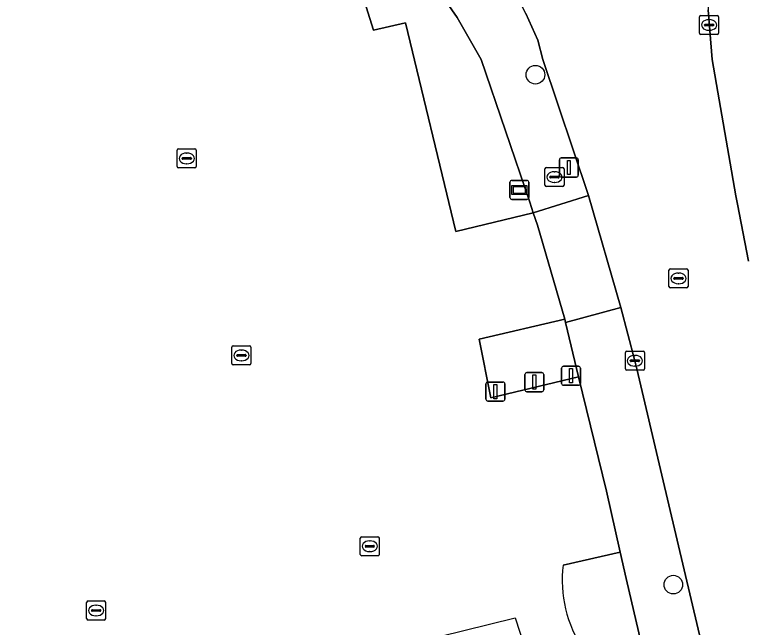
# Model space of a CAD drawing. Extents: x 158031 to 159244, y 380104 to 381214.
# Drawn here: x 158748.37 to 158786.59, y 380970.22 to 381002.35 of the extents above; entities that cross this region are included whole.
import ezdxf

# ---------------------------------------------------------------- set-up
doc = ezdxf.new("R2010")
doc.units = 0
for name, color, linetype in [('IMGEO_Afsluitpaal', 7, 'Continuous'), ('IMGEO_Boom', 7, 'Continuous'), ('IMGEO_Brandkraan', 7, 'Continuous'), ('IMGEO_Erf', 7, 'Continuous'), ('IMGEO_Groenvoorziening', 7, 'Continuous'), ('IMGEO_Hek', 7, 'Continuous'), ('IMGEO_Kolk', 7, 'Continuous'), ('IMGEO_Lichtmast', 7, 'Continuous'), ('IMGEO_Rijbaan_lokaal_gesloten', 7, 'Continuous'), ('IMGEO_Rioolput', 7, 'Continuous'), ('IMGEO_Verklikker', 7, 'Continuous'), ('IMGEO_Voetpad_open', 7, 'Continuous')]:
    doc.layers.add(name, color=color, linetype=linetype)

msp = doc.modelspace()

# ---------------------------------------------------------------- linework, layer by layer
at = {"layer": 'IMGEO_Afsluitpaal'}
for p, q in [((158775.231, 380983.578), (158776.021, 380983.578)), ((158776.021, 380983.578), (158775.231, 380983.578)), ((158777.057, 380983.014), (158777.057, 380983.814)), ((158777.057, 380983.814), (158777.057, 380983.014)), ((158777.157, 380983.914), (158777.947, 380983.914)), ((158777.947, 380983.914), (158777.157, 380983.914)), ((158778.047, 380983.814), (158778.047, 380983.014)), ((158778.047, 380983.014), (158778.047, 380983.814)), ((158775.131, 380982.678), (158775.131, 380983.478)), ((158775.131, 380983.478), (158775.131, 380982.678)), ((158776.121, 380983.478), (158776.121, 380982.678)), ((158776.121, 380982.678), (158776.121, 380983.478)), ((158773.092, 380982.185), (158773.092, 380982.985)), ((158773.092, 380982.985), (158773.092, 380982.185)), ((158773.192, 380983.085), (158773.982, 380983.085)), ((158773.982, 380983.085), (158773.192, 380983.085)), ((158774.082, 380982.985), (158774.082, 380982.185)), ((158774.082, 380982.185), (158774.082, 380982.985)), ((158777.947, 380982.914), (158777.157, 380982.914)), ((158777.157, 380982.914), (158777.947, 380982.914)), ((158776.021, 380982.578), (158775.231, 380982.578)), ((158775.231, 380982.578), (158776.021, 380982.578)), ((158773.982, 380982.085), (158773.192, 380982.085)), ((158773.192, 380982.085), (158773.982, 380982.085))]:
    msp.add_line(p, q, dxfattribs=at)
for points in [[(158777.477, 380983.789), (158777.627, 380983.789), (158777.627, 380983.039), (158777.477, 380983.039), (158777.477, 380983.789)], [(158775.551, 380983.453), (158775.701, 380983.453), (158775.701, 380982.703), (158775.551, 380982.703), (158775.551, 380983.453)], [(158773.512, 380982.96), (158773.662, 380982.96), (158773.662, 380982.21), (158773.512, 380982.21), (158773.512, 380982.96)]]:
    msp.add_lwpolyline(points, dxfattribs=at)
for centre, start, end in [((158775.231, 380983.478), 90, 180), ((158775.231, 380983.478), 90, 180), ((158776.021, 380983.478), 0, 90), ((158776.021, 380983.478), 360, 90), ((158777.157, 380983.814), 90, 180), ((158777.157, 380983.814), 90, 180), ((158777.947, 380983.814), 0, 90), ((158777.947, 380983.814), 360, 90), ((158773.192, 380982.985), 90, 180), ((158773.192, 380982.985), 90, 180), ((158773.982, 380982.985), 0, 90), ((158773.982, 380982.985), 360, 90), ((158777.157, 380983.014), 180, 270), ((158777.157, 380983.014), 180, 270), ((158777.947, 380983.014), 270, 0), ((158777.947, 380983.014), 270, 0), ((158775.231, 380982.678), 180, 270), ((158775.231, 380982.678), 180, 270), ((158776.021, 380982.678), 270, 0), ((158776.021, 380982.678), 270, 0), ((158773.192, 380982.185), 180, 270), ((158773.192, 380982.185), 180, 270), ((158773.982, 380982.185), 270, 0), ((158773.982, 380982.185), 270, 0)]:
    msp.add_arc(centre, 0.1, start, end, dxfattribs=at)
at = {"layer": 'IMGEO_Boom'}
for centre in [(158775.687, 380999.199), (158782.918, 380972.459)]:
    msp.add_circle(centre, 0.489, dxfattribs=at)
at = {"layer": 'IMGEO_Brandkraan'}
for p, q in [((158776.259, 380994.332), (158777.111, 380994.332)), ((158776.184, 380993.406), (158776.184, 380994.258)), ((158776.672, 380994.112), (158776.697, 380994.112)), ((158777.185, 380994.258), (158777.185, 380993.406)), ((158776.443, 380993.826), (158776.443, 380993.838)), ((158776.881, 380993.789), (158776.483, 380993.789)), ((158776.486, 380993.875), (158776.884, 380993.875)), ((158776.695, 380993.552), (158776.67, 380993.552)), ((158776.927, 380993.838), (158776.927, 380993.826)), ((158777.111, 380993.332), (158776.259, 380993.332))]:
    msp.add_line(p, q, dxfattribs=at)
for points in [[(158776.259, 380994.332), (158777.111, 380994.332)], [(158776.184, 380993.406), (158776.184, 380994.258)], [(158777.185, 380994.258), (158777.185, 380993.406)], [(158777.111, 380993.332), (158776.259, 380993.332)]]:
    msp.add_lwpolyline(points, dxfattribs=at)
for centre, radius, start, end in [((158776.261, 380994.256), 0.0765, 91.552, 178.448), ((158776.261, 380994.256), 0.0765, 91.552, 178.448), ((158777.109, 380994.256), 0.0765, 1.552, 88.448), ((158777.109, 380994.256), 0.0765, 1.552, 88.448), ((158776.483, 380993.835), 0.0403, 85.8775, 175.7526), ((158776.48, 380993.825), 0.0366, 178.938, 274.7102), ((158776.884, 380993.832), 0.043, 264.8664, 352.4533), ((158776.888, 380993.837), 0.0386, 1.7309, 96.639), ((158776.261, 380993.408), 0.0765, 181.552, 268.448), ((158776.261, 380993.408), 0.0765, 181.552, 268.448), ((158777.109, 380993.408), 0.0765, 271.552, 358.448), ((158777.109, 380993.408), 0.0765, 271.552, 358.448)]:
    msp.add_arc(centre, radius, start, end, dxfattribs=at)
for centre, major_axis, ratio, start_param, end_param in [((158776.671, 380993.832), (-0.387, 0.002), 0.722429, 4.712389, 7.853982), ((158776.696, 380993.832), (-0.39, 0.002), 0.717154, 1.570796, 4.712389)]:
    msp.add_ellipse(centre, major_axis=major_axis, ratio=ratio, start_param=start_param, end_param=end_param, dxfattribs=at)
at = {"layer": 'IMGEO_Erf'}
for points in [[(158777.942, 380983.353), (158773.35, 380982.256), (158772.738, 380985.335), (158777.224, 380986.384), (158775.786, 380991.314), (158775.571, 380991.96), (158771.518, 380990.982), (158768.878, 381001.926), (158767.192, 381001.541), (158765.385, 381007.279), (158760.146, 381005.953), (158736.194, 381000.091)], [(158777.139, 380973.483), (158780.135, 380974.154), (158779.415, 380977.369), (158777.942, 380983.353)]]:
    msp.add_lwpolyline(points, dxfattribs=at)
msp.add_arc((158783.466, 380972.677), 6.378, 172.7435, 214.3159, dxfattribs=at)
at = {"layer": 'IMGEO_Groenvoorziening'}
for points in [[(158755.118, 381021.215), (158755.781, 381018.407), (158753.591, 381017.891), (158752.924, 381020.715), (158732.432, 381015.878), (158693.473, 381006.684), (158693.808, 381005.45), (158732.714, 381014.696), (158736.194, 381000.091), (158760.146, 381005.953), (158765.385, 381007.279), (158767.192, 381001.541), (158768.878, 381001.926), (158771.518, 380990.982), (158775.571, 380991.96), (158775.385, 380992.517), (158772.841, 381000), (158771.581, 381002.201), (158770.147, 381004.287), (158766.735, 381008.887), (158764.229, 381011.786)], [(158786.539, 380946.607), (158780.443, 380972.781), (158780.135, 380974.154), (158777.139, 380973.483)]]:
    msp.add_lwpolyline(points, dxfattribs=at)
msp.add_lwpolyline([(158772.738, 380985.335), (158773.35, 380982.256), (158777.942, 380983.353), (158777.265, 380986.212), (158777.224, 380986.384)], close=True, dxfattribs=at)
msp.add_arc((158783.466, 380972.677), 6.378, 172.7435, 214.3159, dxfattribs=at)
at = {"layer": 'IMGEO_Hek'}
for points in [[(158757.333, 380966.462), (158774.62, 380970.715)], [(158774.62, 380970.715), (158778.796, 380957.9), (158785.871, 380928.083), (158774.582, 380925.398), (158779.335, 380905.833), (158778.99, 380904.571)]]:
    msp.add_lwpolyline(points, dxfattribs=at)
at = {"layer": 'IMGEO_Kolk'}
for p, q in [((158784.292, 381001.38), (158784.292, 381002.232)), ((158784.367, 381002.306), (158785.219, 381002.306)), ((158784.78, 381002.086), (158784.805, 381002.086)), ((158785.293, 381002.232), (158785.293, 381001.38)), ((158784.551, 381001.8), (158784.551, 381001.812)), ((158784.989, 381001.763), (158784.591, 381001.763)), ((158784.594, 381001.849), (158784.992, 381001.849)), ((158785.035, 381001.812), (158785.035, 381001.8)), ((158785.219, 381001.306), (158784.367, 381001.306)), ((158784.803, 381001.526), (158784.778, 381001.526)), ((158756.899, 380994.384), (158756.899, 380995.236)), ((158756.974, 380995.31), (158757.826, 380995.31)), ((158757.387, 380995.09), (158757.412, 380995.09)), ((158757.9, 380995.236), (158757.9, 380994.384)), ((158757.158, 380994.804), (158757.158, 380994.816)), ((158757.596, 380994.767), (158757.198, 380994.767)), ((158757.201, 380994.853), (158757.599, 380994.853)), ((158757.642, 380994.816), (158757.642, 380994.804)), ((158757.826, 380994.31), (158756.974, 380994.31)), ((158757.41, 380994.53), (158757.385, 380994.53)), ((158759.765, 380984.052), (158759.765, 380984.904)), ((158759.84, 380984.978), (158760.692, 380984.978)), ((158760.253, 380984.758), (158760.278, 380984.758)), ((158760.766, 380984.904), (158760.766, 380984.052)), ((158760.024, 380984.472), (158760.024, 380984.484)), ((158760.462, 380984.435), (158760.064, 380984.435)), ((158760.067, 380984.521), (158760.465, 380984.521)), ((158760.508, 380984.484), (158760.508, 380984.472)), ((158780.401, 380983.774), (158780.401, 380984.626)), ((158780.476, 380984.7), (158781.328, 380984.7)), ((158780.889, 380984.48), (158780.914, 380984.48)), ((158781.402, 380984.626), (158781.402, 380983.774)), ((158760.692, 380983.978), (158759.84, 380983.978)), ((158760.276, 380984.198), (158760.251, 380984.198)), ((158780.66, 380984.194), (158780.66, 380984.206)), ((158781.098, 380984.157), (158780.7, 380984.157)), ((158780.703, 380984.243), (158781.101, 380984.243)), ((158781.144, 380984.206), (158781.144, 380984.194)), ((158781.328, 380983.7), (158780.476, 380983.7)), ((158780.912, 380983.92), (158780.887, 380983.92)), ((158766.498, 380974.048), (158766.498, 380974.9)), ((158766.573, 380974.974), (158767.425, 380974.974)), ((158767.499, 380974.9), (158767.499, 380974.048)), ((158766.757, 380974.468), (158766.757, 380974.48)), ((158767.195, 380974.431), (158766.797, 380974.431)), ((158766.8, 380974.517), (158767.198, 380974.517)), ((158766.986, 380974.754), (158767.011, 380974.754)), ((158767.241, 380974.48), (158767.241, 380974.468)), ((158767.009, 380974.194), (158766.984, 380974.194)), ((158767.425, 380973.974), (158766.573, 380973.974)), ((158752.146, 380970.677), (158752.146, 380971.529)), ((158752.221, 380971.603), (158753.073, 380971.603)), ((158752.634, 380971.383), (158752.659, 380971.383)), ((158753.147, 380971.529), (158753.147, 380970.677)), ((158752.405, 380971.097), (158752.405, 380971.109)), ((158752.843, 380971.06), (158752.445, 380971.06)), ((158752.448, 380971.146), (158752.846, 380971.146)), ((158752.889, 380971.109), (158752.889, 380971.097)), ((158753.073, 380970.603), (158752.221, 380970.603)), ((158752.657, 380970.823), (158752.632, 380970.823))]:
    msp.add_line(p, q, dxfattribs=at)
for points in [[(158784.292, 381001.38), (158784.292, 381002.232)], [(158784.367, 381002.306), (158785.219, 381002.306)], [(158785.293, 381002.232), (158785.293, 381001.38)], [(158785.219, 381001.306), (158784.367, 381001.306)], [(158756.899, 380994.384), (158756.899, 380995.236)], [(158756.974, 380995.31), (158757.826, 380995.31)], [(158757.9, 380995.236), (158757.9, 380994.384)], [(158757.826, 380994.31), (158756.974, 380994.31)], [(158759.765, 380984.052), (158759.765, 380984.904)], [(158759.84, 380984.978), (158760.692, 380984.978)], [(158760.766, 380984.904), (158760.766, 380984.052)], [(158780.401, 380983.774), (158780.401, 380984.626)], [(158780.476, 380984.7), (158781.328, 380984.7)], [(158781.402, 380984.626), (158781.402, 380983.774)], [(158760.692, 380983.978), (158759.84, 380983.978)], [(158781.328, 380983.7), (158780.476, 380983.7)], [(158766.498, 380974.048), (158766.498, 380974.9)], [(158766.573, 380974.974), (158767.425, 380974.974)], [(158767.499, 380974.9), (158767.499, 380974.048)], [(158767.425, 380973.974), (158766.573, 380973.974)], [(158752.146, 380970.677), (158752.146, 380971.529)], [(158752.221, 380971.603), (158753.073, 380971.603)], [(158753.147, 380971.529), (158753.147, 380970.677)], [(158753.073, 380970.603), (158752.221, 380970.603)]]:
    msp.add_lwpolyline(points, dxfattribs=at)
for centre, radius, start, end in [((158784.369, 381002.23), 0.0765, 91.552, 178.448), ((158784.369, 381002.23), 0.0765, 91.552, 178.448), ((158785.217, 381002.23), 0.0765, 1.552, 88.448), ((158785.217, 381002.23), 0.0765, 1.552, 88.448), ((158784.591, 381001.809), 0.0403, 85.8775, 175.7526), ((158784.588, 381001.799), 0.0366, 178.938, 274.7102), ((158784.992, 381001.806), 0.043, 264.8664, 352.4533), ((158784.996, 381001.811), 0.0386, 1.7309, 96.639), ((158784.369, 381001.382), 0.0765, 181.552, 268.448), ((158784.369, 381001.382), 0.0765, 181.552, 268.448), ((158785.217, 381001.382), 0.0765, 271.552, 358.448), ((158785.217, 381001.382), 0.0765, 271.552, 358.448), ((158756.976, 380995.234), 0.0765, 91.552, 178.448), ((158756.976, 380995.234), 0.0765, 91.552, 178.448), ((158757.824, 380995.234), 0.0765, 1.552, 88.448), ((158757.824, 380995.234), 0.0765, 1.552, 88.448), ((158757.198, 380994.813), 0.0403, 85.8775, 175.7526), ((158757.195, 380994.803), 0.0366, 178.938, 274.7102), ((158757.599, 380994.81), 0.043, 264.8664, 352.4533), ((158757.603, 380994.815), 0.0386, 1.7309, 96.639), ((158756.976, 380994.386), 0.0765, 181.552, 268.448), ((158756.976, 380994.386), 0.0765, 181.552, 268.448), ((158757.824, 380994.386), 0.0765, 271.552, 358.448), ((158757.824, 380994.386), 0.0765, 271.552, 358.448), ((158759.842, 380984.902), 0.0765, 91.552, 178.448), ((158759.842, 380984.902), 0.0765, 91.552, 178.448), ((158760.69, 380984.902), 0.0765, 1.552, 88.448), ((158760.69, 380984.902), 0.0765, 1.552, 88.448), ((158760.064, 380984.481), 0.0403, 85.8775, 175.7526), ((158760.061, 380984.471), 0.0366, 178.938, 274.7102), ((158760.465, 380984.478), 0.043, 264.8664, 352.4533), ((158760.469, 380984.483), 0.0386, 1.7309, 96.639), ((158780.478, 380984.624), 0.0765, 91.552, 178.448), ((158780.478, 380984.624), 0.0765, 91.552, 178.448), ((158781.326, 380984.624), 0.0765, 1.552, 88.448), ((158781.326, 380984.624), 0.0765, 1.552, 88.448), ((158759.842, 380984.054), 0.0765, 181.552, 268.448), ((158759.842, 380984.054), 0.0765, 181.552, 268.448), ((158760.69, 380984.054), 0.0765, 271.552, 358.448), ((158760.69, 380984.054), 0.0765, 271.552, 358.448), ((158780.7, 380984.203), 0.0403, 85.8775, 175.7526), ((158780.697, 380984.193), 0.0366, 178.938, 274.7102), ((158781.101, 380984.2), 0.043, 264.8664, 352.4533), ((158781.105, 380984.205), 0.0386, 1.7309, 96.639), ((158780.478, 380983.776), 0.0765, 181.552, 268.448), ((158780.478, 380983.776), 0.0765, 181.552, 268.448), ((158781.326, 380983.776), 0.0765, 271.552, 358.448), ((158781.326, 380983.776), 0.0765, 271.552, 358.448), ((158766.575, 380974.898), 0.0765, 91.552, 178.448), ((158766.575, 380974.898), 0.0765, 91.552, 178.448), ((158767.423, 380974.898), 0.0765, 1.552, 88.448), ((158767.423, 380974.898), 0.0765, 1.552, 88.448), ((158766.797, 380974.477), 0.0403, 85.8775, 175.7526), ((158766.794, 380974.467), 0.0366, 178.938, 274.7102), ((158767.198, 380974.474), 0.043, 264.8664, 352.4533), ((158767.202, 380974.479), 0.0386, 1.7309, 96.639), ((158766.575, 380974.05), 0.0765, 181.552, 268.448), ((158766.575, 380974.05), 0.0765, 181.552, 268.448), ((158767.423, 380974.05), 0.0765, 271.552, 358.448), ((158767.423, 380974.05), 0.0765, 271.552, 358.448), ((158752.223, 380971.527), 0.0765, 91.552, 178.448), ((158752.223, 380971.527), 0.0765, 91.552, 178.448), ((158753.071, 380971.527), 0.0765, 1.552, 88.448), ((158753.071, 380971.527), 0.0765, 1.552, 88.448), ((158752.445, 380971.106), 0.0403, 85.8775, 175.7526), ((158752.442, 380971.096), 0.0366, 178.938, 274.7102), ((158752.846, 380971.103), 0.043, 264.8664, 352.4533), ((158752.85, 380971.108), 0.0386, 1.7309, 96.639), ((158752.223, 380970.679), 0.0765, 181.552, 268.448), ((158752.223, 380970.679), 0.0765, 181.552, 268.448), ((158753.071, 380970.679), 0.0765, 271.552, 358.448), ((158753.071, 380970.679), 0.0765, 271.552, 358.448)]:
    msp.add_arc(centre, radius, start, end, dxfattribs=at)
for centre, major_axis, ratio, start_param, end_param in [((158784.779, 381001.806), (-0.387, 0.002), 0.722429, 4.712389, 7.853982), ((158784.804, 381001.806), (-0.39, 0.002), 0.717154, 1.570796, 4.712389), ((158757.386, 380994.81), (-0.387, 0.002), 0.722429, 4.712389, 7.853982), ((158757.411, 380994.81), (-0.39, 0.002), 0.717154, 1.570796, 4.712389), ((158760.252, 380984.478), (-0.387, 0.002), 0.722429, 4.712389, 7.853982), ((158760.277, 380984.478), (-0.39, 0.002), 0.717154, 1.570796, 4.712389), ((158780.888, 380984.2), (-0.387, 0.002), 0.722429, 4.712389, 7.853982), ((158780.913, 380984.2), (-0.39, 0.002), 0.717154, 1.570796, 4.712389), ((158766.985, 380974.474), (-0.387, 0.002), 0.722429, 4.712389, 7.853982), ((158767.01, 380974.474), (-0.39, 0.002), 0.717154, 1.570796, 4.712389), ((158752.633, 380971.103), (-0.387, 0.002), 0.722429, 4.712389, 7.853982), ((158752.658, 380971.103), (-0.39, 0.002), 0.717154, 1.570796, 4.712389)]:
    msp.add_ellipse(centre, major_axis=major_axis, ratio=ratio, start_param=start_param, end_param=end_param, dxfattribs=at)
at = {"layer": 'IMGEO_Lichtmast'}
for p, q in [((158776.944, 380993.933), (158776.944, 380994.733)), ((158776.944, 380994.733), (158776.944, 380993.933)), ((158777.044, 380994.833), (158777.834, 380994.833)), ((158777.834, 380994.833), (158777.044, 380994.833)), ((158777.934, 380994.733), (158777.934, 380993.933)), ((158777.934, 380993.933), (158777.934, 380994.733)), ((158777.834, 380993.833), (158777.044, 380993.833)), ((158777.044, 380993.833), (158777.834, 380993.833))]:
    msp.add_line(p, q, dxfattribs=at)
msp.add_lwpolyline([(158777.364, 380994.708), (158777.514, 380994.708), (158777.514, 380993.958), (158777.364, 380993.958), (158777.364, 380994.708)], dxfattribs=at)
for centre, start, end in [((158777.044, 380994.733), 90, 180), ((158777.044, 380994.733), 90, 180), ((158777.834, 380994.733), 0, 90), ((158777.834, 380994.733), 360, 90), ((158777.044, 380993.933), 180, 270), ((158777.044, 380993.933), 180, 270), ((158777.834, 380993.933), 270, 0), ((158777.834, 380993.933), 270, 0)]:
    msp.add_arc(centre, 0.1, start, end, dxfattribs=at)
at = {"layer": 'IMGEO_Rijbaan_lokaal_gesloten'}
for points in [[(158775.187, 381002.404), (158775.806, 381001.003), (158776.078, 381000), (158778.471, 380992.86), (158780.172, 380986.998), (158780.904, 380984.196), (158781.008, 380983.781), (158782.323, 380978.194), (158785.389, 380965.162)], [(158786.853, 380989.424), (158786.288, 380992.417), (158786.192, 380992.846), (158784.95, 381000), (158784.743, 381002.598)]]:
    msp.add_lwpolyline(points, dxfattribs=at)
at = {"layer": 'IMGEO_Rioolput'}
for p, q in [((158782.688, 380988.093), (158782.688, 380988.945)), ((158782.763, 380989.019), (158783.615, 380989.019)), ((158783.689, 380988.945), (158783.689, 380988.093)), ((158782.99, 380988.562), (158783.388, 380988.562)), ((158783.176, 380988.799), (158783.201, 380988.799)), ((158782.947, 380988.513), (158782.947, 380988.525)), ((158783.385, 380988.476), (158782.987, 380988.476)), ((158783.199, 380988.239), (158783.174, 380988.239)), ((158783.431, 380988.525), (158783.431, 380988.513)), ((158783.615, 380988.019), (158782.763, 380988.019))]:
    msp.add_line(p, q, dxfattribs=at)
for points in [[(158782.688, 380988.093), (158782.688, 380988.945)], [(158782.763, 380989.019), (158783.615, 380989.019)], [(158783.689, 380988.945), (158783.689, 380988.093)], [(158783.615, 380988.019), (158782.763, 380988.019)]]:
    msp.add_lwpolyline(points, dxfattribs=at)
for centre, radius, start, end in [((158782.765, 380988.943), 0.0765, 91.552, 178.448), ((158782.765, 380988.943), 0.0765, 91.552, 178.448), ((158783.613, 380988.943), 0.0765, 1.552, 88.448), ((158783.613, 380988.943), 0.0765, 1.552, 88.448), ((158782.987, 380988.522), 0.0403, 85.8775, 175.7526), ((158783.392, 380988.524), 0.0386, 1.7309, 96.639), ((158782.984, 380988.512), 0.0366, 178.938, 274.7102), ((158783.388, 380988.519), 0.043, 264.8664, 352.4533), ((158782.765, 380988.095), 0.0765, 181.552, 268.448), ((158782.765, 380988.095), 0.0765, 181.552, 268.448), ((158783.613, 380988.095), 0.0765, 271.552, 358.448), ((158783.613, 380988.095), 0.0765, 271.552, 358.448)]:
    msp.add_arc(centre, radius, start, end, dxfattribs=at)
for centre, major_axis, ratio, start_param, end_param in [((158783.175, 380988.519), (-0.387, 0.002), 0.722429, 4.712389, 7.853982), ((158783.2, 380988.519), (-0.39, 0.002), 0.717154, 1.570796, 4.712389)]:
    msp.add_ellipse(centre, major_axis=major_axis, ratio=ratio, start_param=start_param, end_param=end_param, dxfattribs=at)
at = {"layer": 'IMGEO_Verklikker'}
for p, q in [((158774.347, 380992.758), (158774.347, 380993.558)), ((158774.347, 380993.558), (158774.347, 380992.758)), ((158774.447, 380993.658), (158775.237, 380993.658)), ((158775.237, 380993.658), (158774.447, 380993.658)), ((158775.337, 380993.558), (158775.337, 380992.758)), ((158775.337, 380992.758), (158775.337, 380993.558)), ((158775.237, 380992.658), (158774.447, 380992.658)), ((158774.447, 380992.658), (158775.237, 380992.658))]:
    msp.add_line(p, q, dxfattribs=at)
for points in [[(158774.448, 380993.39), (158775.236, 380993.39), (158775.236, 380992.926), (158774.448, 380992.926), (158774.448, 380993.39)], [(158774.513, 380993.325), (158774.513, 380992.991), (158775.171, 380992.991), (158775.171, 380993.325), (158774.513, 380993.325)]]:
    msp.add_lwpolyline(points, dxfattribs=at)
for centre, start, end in [((158774.447, 380993.558), 90, 180), ((158774.447, 380993.558), 90, 180), ((158775.237, 380993.558), 0, 90), ((158775.237, 380993.558), 360, 90), ((158774.447, 380992.758), 180, 270), ((158774.447, 380992.758), 180, 270), ((158775.237, 380992.758), 270, 0), ((158775.237, 380992.758), 270, 0)]:
    msp.add_arc(centre, 0.1, start, end, dxfattribs=at)
at = {"layer": 'IMGEO_Voetpad_open'}
for points in [[(158757.308, 381020.182), (158764.229, 381011.786), (158766.735, 381008.887), (158770.147, 381004.287), (158771.581, 381002.201), (158772.841, 381000), (158775.385, 380992.517), (158775.571, 380991.96), (158778.471, 380992.86), (158776.078, 381000), (158775.806, 381001.003), (158775.187, 381002.404), (158774.998, 381002.77), (158772.907, 381005.787), (158767.067, 381013.173)], [(158785.012, 381006.544), (158784.741, 381002.883), (158784.742, 381002.703), (158784.743, 381002.598), (158784.95, 381000), (158786.192, 380992.846), (158786.288, 380992.417), (158786.853, 380989.424)], [(158790.301, 380943.669), (158790.04, 380945.147), (158789.522, 380947.32), (158787.206, 380957.402), (158785.389, 380965.162), (158782.323, 380978.194), (158781.008, 380983.781), (158780.904, 380984.196), (158780.172, 380986.998), (158777.265, 380986.212), (158777.942, 380983.353), (158779.415, 380977.369), (158780.135, 380974.154), (158780.443, 380972.781), (158786.539, 380946.607)]]:
    msp.add_lwpolyline(points, dxfattribs=at)
msp.add_lwpolyline([(158777.224, 380986.384), (158777.265, 380986.212), (158780.172, 380986.998), (158778.471, 380992.86), (158775.571, 380991.96), (158775.786, 380991.314)], close=True, dxfattribs=at)

doc.saveas('drawing.dxf')
